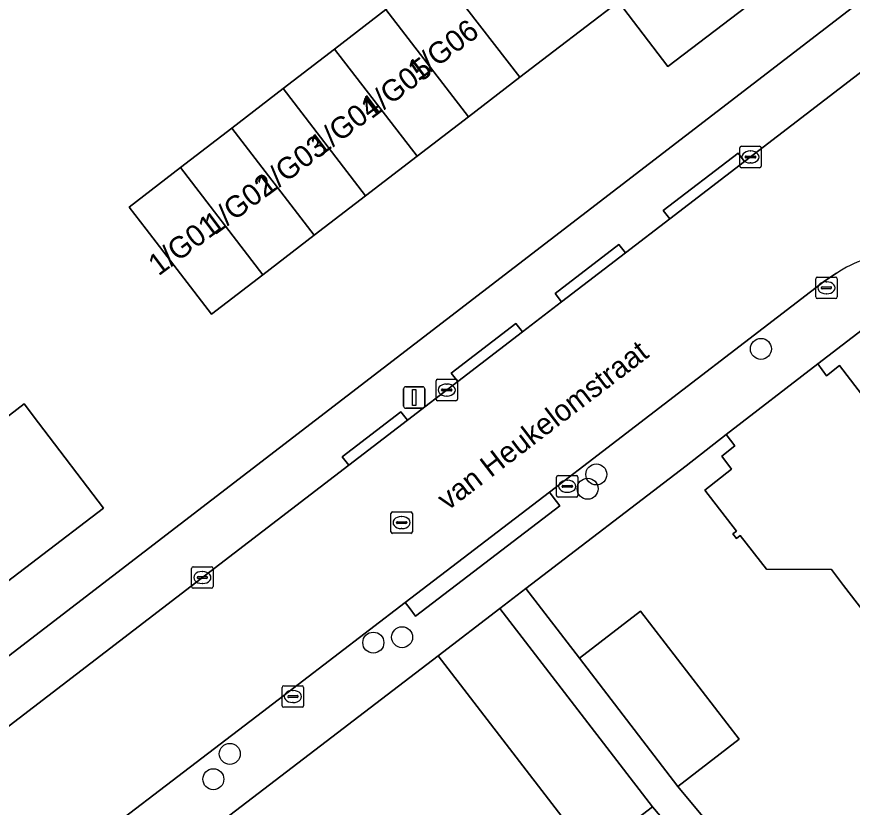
# Model space of a CAD drawing. Extents: x 159352 to 160617, y 385888 to 387323.
# Drawn here: x 160228.51 to 160267.44, y 386662.26 to 386699.11 of the extents above; entities that cross this region are included whole.
import ezdxf

# ---------------------------------------------------------------- set-up
doc = ezdxf.new("R2010")
doc.units = 0
for name, color, linetype in [('IMGEO_Boom', 7, 'Continuous'), ('IMGEO_Erf', 7, 'Continuous'), ('IMGEO_Kolk', 7, 'Continuous'), ('IMGEO_Lichtmast', 7, 'Continuous'), ('IMGEO_Openbare_ruimte_label', 7, 'Continuous'), ('IMGEO_Pand', 7, 'Continuous'), ('IMGEO_Pand_nummerreeks', 7, 'Continuous'), ('IMGEO_Rijbaan_lokaal_open', 7, 'Continuous'), ('IMGEO_Rioolput', 7, 'Continuous'), ('IMGEO_Voetpad_open', 7, 'Continuous')]:
    doc.layers.add(name, color=color, linetype=linetype)

msp = doc.modelspace()

# ---------------------------------------------------------------- linework, layer by layer
at = {"layer": 'IMGEO_Boom'}
for centre in [(160263.187, 386683.624), (160255.518, 386677.772), (160255.113, 386677.106), (160245.129, 386669.932), (160246.469, 386670.183), (160238.443, 386664.747), (160237.676, 386663.565)]:
    msp.add_circle(centre, 0.489, dxfattribs=at)
at = {"layer": 'IMGEO_Erf'}
for points in [[(160223.498, 386665.764), (160294.154, 386720.078)], [(160263.972, 386700.71), (160258.85, 386696.796), (160256.554, 386699.799), (160253.536, 386697.509), (160251.951, 386696.29), (160249.558, 386694.449), (160247.164, 386692.608), (160244.77, 386690.766), (160242.377, 386688.925), (160239.983, 386687.084), (160237.589, 386685.242), (160234.54, 386689.206), (160233.748, 386690.236), (160236.142, 386692.077), (160238.535, 386693.919), (160240.929, 386695.76), (160243.323, 386697.601), (160245.716, 386699.443)], [(160268.57, 386685.028), (160265.832, 386682.925), (160266.245, 386682.375), (160266.848, 386682.844), (160268.788, 386680.318), (160271.306, 386682.262), (160271.567, 386681.95), (160270.992, 386681.508), (160275.465, 386675.695), (160280.066, 386669.717), (160284.665, 386663.74), (160289.265, 386657.763), (160293.864, 386651.786), (160298.464, 386645.809), (160303.064, 386639.832), (160307.663, 386633.855), (160312.263, 386627.878)], [(160268.677, 386670.471), (160267.041, 386672.597), (160266.474, 386673.334), (160263.444, 386673.354), (160262.219, 386674.922), (160262.045, 386674.786), (160261.878, 386674.998), (160262.051, 386675.133), (160260.568, 386677.033), (160261.823, 386678.012), (160261.367, 386678.631), (160261.968, 386679.103), (160261.562, 386679.628), (160259.703, 386678.177), (160252.236, 386672.456), (160254.729, 386669.203), (160257.58, 386671.394), (160262.17, 386665.424), (160259.319, 386663.233), (160262.316, 386659.62)], [(160270.357, 386646.724), (160267.421, 386650.543), (160264.593, 386648.386), (160262.94, 386650.553), (160265.768, 386652.71), (160262.832, 386656.529), (160260.004, 386654.372), (160258.351, 386656.539), (160261.179, 386658.696), (160258.133, 386662.282), (160255.268, 386660.074), (160248.144, 386669.321), (160231.648, 386656.682)]]:
    msp.add_lwpolyline(points, dxfattribs=at)
msp.add_lwpolyline([(160227.278, 386679.846), (160228.869, 386681.056), (160229.535, 386680.181), (160232.561, 386676.2), (160226.358, 386671.483), (160224.064, 386674.492), (160221.037, 386672.187), (160217.135, 386677.281), (160213.208, 386682.407), (160216.218, 386684.713), (160213.914, 386687.723), (160217.879, 386690.771), (160220.154, 386692.52), (160223.84, 386687.672), (160222.248, 386686.461), (160224.754, 386683.165)], close=True, dxfattribs=at)
at = {"layer": 'IMGEO_Kolk'}
for p, q in [((160262.2, 386692.145), (160262.2, 386692.997)), ((160262.275, 386693.071), (160263.127, 386693.071)), ((160263.201, 386692.997), (160263.201, 386692.145)), ((160262.459, 386692.565), (160262.459, 386692.577)), ((160262.502, 386692.614), (160262.9, 386692.614)), ((160262.688, 386692.851), (160262.713, 386692.851)), ((160262.943, 386692.577), (160262.943, 386692.565)), ((160262.897, 386692.528), (160262.499, 386692.528)), ((160262.711, 386692.291), (160262.686, 386692.291)), ((160263.127, 386692.071), (160262.275, 386692.071)), ((160265.738, 386686.046), (160265.738, 386686.898)), ((160265.813, 386686.972), (160266.665, 386686.972)), ((160266.226, 386686.752), (160266.251, 386686.752)), ((160266.739, 386686.898), (160266.739, 386686.046)), ((160265.997, 386686.466), (160265.997, 386686.478)), ((160266.435, 386686.429), (160266.037, 386686.429)), ((160266.04, 386686.515), (160266.438, 386686.515)), ((160266.481, 386686.478), (160266.481, 386686.466)), ((160266.665, 386685.972), (160265.813, 386685.972)), ((160266.249, 386686.192), (160266.224, 386686.192)), ((160248.051, 386681.282), (160248.051, 386682.134)), ((160248.126, 386682.208), (160248.978, 386682.208)), ((160249.052, 386682.134), (160249.052, 386681.282)), ((160248.31, 386681.702), (160248.31, 386681.714)), ((160248.748, 386681.665), (160248.35, 386681.665)), ((160248.353, 386681.751), (160248.751, 386681.751)), ((160248.539, 386681.988), (160248.564, 386681.988)), ((160248.794, 386681.714), (160248.794, 386681.702)), ((160248.562, 386681.428), (160248.537, 386681.428)), ((160248.978, 386681.208), (160248.126, 386681.208)), ((160253.662, 386676.792), (160253.662, 386677.644)), ((160253.737, 386677.718), (160254.589, 386677.718)), ((160254.15, 386677.498), (160254.175, 386677.498)), ((160254.663, 386677.644), (160254.663, 386676.792)), ((160253.921, 386677.212), (160253.921, 386677.224)), ((160254.359, 386677.175), (160253.961, 386677.175)), ((160253.964, 386677.261), (160254.362, 386677.261)), ((160254.405, 386677.224), (160254.405, 386677.212)), ((160254.589, 386676.718), (160253.737, 386676.718)), ((160254.173, 386676.938), (160254.148, 386676.938)), ((160236.663, 386672.541), (160236.663, 386673.393)), ((160236.738, 386673.467), (160237.59, 386673.467)), ((160237.151, 386673.247), (160237.176, 386673.247)), ((160237.664, 386673.393), (160237.664, 386672.541)), ((160236.922, 386672.961), (160236.922, 386672.973)), ((160237.36, 386672.924), (160236.962, 386672.924)), ((160236.965, 386673.01), (160237.363, 386673.01)), ((160237.406, 386672.973), (160237.406, 386672.961)), ((160237.59, 386672.467), (160236.738, 386672.467)), ((160237.174, 386672.687), (160237.149, 386672.687)), ((160240.881, 386666.993), (160240.881, 386667.845)), ((160240.956, 386667.919), (160241.808, 386667.919)), ((160241.369, 386667.699), (160241.394, 386667.699)), ((160241.882, 386667.845), (160241.882, 386666.993)), ((160241.14, 386667.413), (160241.14, 386667.425)), ((160241.578, 386667.376), (160241.18, 386667.376)), ((160241.183, 386667.462), (160241.581, 386667.462)), ((160241.624, 386667.425), (160241.624, 386667.413)), ((160241.808, 386666.919), (160240.956, 386666.919)), ((160241.392, 386667.139), (160241.367, 386667.139))]:
    msp.add_line(p, q, dxfattribs=at)
for points in [[(160262.2, 386692.145), (160262.2, 386692.997)], [(160262.275, 386693.071), (160263.127, 386693.071)], [(160263.201, 386692.997), (160263.201, 386692.145)], [(160263.127, 386692.071), (160262.275, 386692.071)], [(160265.738, 386686.046), (160265.738, 386686.898)], [(160265.813, 386686.972), (160266.665, 386686.972)], [(160266.739, 386686.898), (160266.739, 386686.046)], [(160266.665, 386685.972), (160265.813, 386685.972)], [(160248.051, 386681.282), (160248.051, 386682.134)], [(160248.126, 386682.208), (160248.978, 386682.208)], [(160249.052, 386682.134), (160249.052, 386681.282)], [(160248.978, 386681.208), (160248.126, 386681.208)], [(160253.662, 386676.792), (160253.662, 386677.644)], [(160253.737, 386677.718), (160254.589, 386677.718)], [(160254.663, 386677.644), (160254.663, 386676.792)], [(160254.589, 386676.718), (160253.737, 386676.718)], [(160236.663, 386672.541), (160236.663, 386673.393)], [(160236.738, 386673.467), (160237.59, 386673.467)], [(160237.664, 386673.393), (160237.664, 386672.541)], [(160237.59, 386672.467), (160236.738, 386672.467)], [(160240.881, 386666.993), (160240.881, 386667.845)], [(160240.956, 386667.919), (160241.808, 386667.919)], [(160241.882, 386667.845), (160241.882, 386666.993)], [(160241.808, 386666.919), (160240.956, 386666.919)]]:
    msp.add_lwpolyline(points, dxfattribs=at)
for centre, radius, start, end in [((160262.277, 386692.995), 0.0765, 91.552, 178.448), ((160262.277, 386692.995), 0.0765, 91.552, 178.448), ((160263.125, 386692.995), 0.0765, 1.552, 88.448), ((160263.125, 386692.995), 0.0765, 1.552, 88.448), ((160262.499, 386692.574), 0.0403, 85.8775, 175.7526), ((160262.496, 386692.564), 0.0366, 178.938, 274.7102), ((160262.9, 386692.571), 0.043, 264.8664, 352.4533), ((160262.904, 386692.576), 0.0386, 1.7309, 96.639), ((160262.277, 386692.147), 0.0765, 181.552, 268.448), ((160262.277, 386692.147), 0.0765, 181.552, 268.448), ((160263.125, 386692.147), 0.0765, 271.552, 358.448), ((160263.125, 386692.147), 0.0765, 271.552, 358.448), ((160265.815, 386686.896), 0.0765, 91.552, 178.448), ((160265.815, 386686.896), 0.0765, 91.552, 178.448), ((160266.663, 386686.896), 0.0765, 1.552, 88.448), ((160266.663, 386686.896), 0.0765, 1.552, 88.448), ((160266.037, 386686.475), 0.0403, 85.8775, 175.7526), ((160266.034, 386686.465), 0.0366, 178.938, 274.7102), ((160266.438, 386686.472), 0.043, 264.8664, 352.4533), ((160266.442, 386686.477), 0.0386, 1.7309, 96.639), ((160265.815, 386686.048), 0.0765, 181.552, 268.448), ((160265.815, 386686.048), 0.0765, 181.552, 268.448), ((160266.663, 386686.048), 0.0765, 271.552, 358.448), ((160266.663, 386686.048), 0.0765, 271.552, 358.448), ((160248.128, 386682.132), 0.0765, 91.552, 178.448), ((160248.128, 386682.132), 0.0765, 91.552, 178.448), ((160248.976, 386682.132), 0.0765, 1.552, 88.448), ((160248.976, 386682.132), 0.0765, 1.552, 88.448), ((160248.35, 386681.711), 0.0403, 85.8775, 175.7526), ((160248.347, 386681.701), 0.0366, 178.938, 274.7102), ((160248.751, 386681.708), 0.043, 264.8664, 352.4533), ((160248.755, 386681.713), 0.0386, 1.7309, 96.639), ((160248.128, 386681.284), 0.0765, 181.552, 268.448), ((160248.128, 386681.284), 0.0765, 181.552, 268.448), ((160248.976, 386681.284), 0.0765, 271.552, 358.448), ((160248.976, 386681.284), 0.0765, 271.552, 358.448), ((160253.739, 386677.642), 0.0765, 91.552, 178.448), ((160253.739, 386677.642), 0.0765, 91.552, 178.448), ((160254.587, 386677.642), 0.0765, 1.552, 88.448), ((160254.587, 386677.642), 0.0765, 1.552, 88.448), ((160253.961, 386677.221), 0.0403, 85.8775, 175.7526), ((160253.958, 386677.211), 0.0366, 178.938, 274.7102), ((160254.362, 386677.218), 0.043, 264.8664, 352.4533), ((160254.366, 386677.223), 0.0386, 1.7309, 96.639), ((160253.739, 386676.794), 0.0765, 181.552, 268.448), ((160253.739, 386676.794), 0.0765, 181.552, 268.448), ((160254.587, 386676.794), 0.0765, 271.552, 358.448), ((160254.587, 386676.794), 0.0765, 271.552, 358.448), ((160236.74, 386673.391), 0.0765, 91.552, 178.448), ((160236.74, 386673.391), 0.0765, 91.552, 178.448), ((160237.588, 386673.391), 0.0765, 1.552, 88.448), ((160237.588, 386673.391), 0.0765, 1.552, 88.448), ((160236.962, 386672.97), 0.0403, 85.8775, 175.7526), ((160236.959, 386672.96), 0.0366, 178.938, 274.7102), ((160237.363, 386672.967), 0.043, 264.8664, 352.4533), ((160237.367, 386672.972), 0.0386, 1.7309, 96.639), ((160236.74, 386672.543), 0.0765, 181.552, 268.448), ((160236.74, 386672.543), 0.0765, 181.552, 268.448), ((160237.588, 386672.543), 0.0765, 271.552, 358.448), ((160237.588, 386672.543), 0.0765, 271.552, 358.448), ((160240.958, 386667.843), 0.0765, 91.552, 178.448), ((160240.958, 386667.843), 0.0765, 91.552, 178.448), ((160241.806, 386667.843), 0.0765, 1.552, 88.448), ((160241.806, 386667.843), 0.0765, 1.552, 88.448), ((160241.18, 386667.422), 0.0403, 85.8775, 175.7526), ((160241.177, 386667.412), 0.0366, 178.938, 274.7102), ((160241.581, 386667.419), 0.043, 264.8664, 352.4533), ((160241.585, 386667.424), 0.0386, 1.7309, 96.639), ((160240.958, 386666.995), 0.0765, 181.552, 268.448), ((160240.958, 386666.995), 0.0765, 181.552, 268.448), ((160241.806, 386666.995), 0.0765, 271.552, 358.448), ((160241.806, 386666.995), 0.0765, 271.552, 358.448)]:
    msp.add_arc(centre, radius, start, end, dxfattribs=at)
for centre, major_axis, ratio, start_param, end_param in [((160262.687, 386692.571), (-0.387, 0.002), 0.722429, 4.712389, 7.853982), ((160262.712, 386692.571), (-0.39, 0.002), 0.717154, 1.570796, 4.712389), ((160266.225, 386686.472), (-0.387, 0.002), 0.722429, 4.712389, 7.853982), ((160266.25, 386686.472), (-0.39, 0.002), 0.717154, 1.570796, 4.712389), ((160248.538, 386681.708), (-0.387, 0.002), 0.722429, 4.712389, 7.853982), ((160248.563, 386681.708), (-0.39, 0.002), 0.717154, 1.570796, 4.712389), ((160254.149, 386677.218), (-0.387, 0.002), 0.722429, 4.712389, 7.853982), ((160254.174, 386677.218), (-0.39, 0.002), 0.717154, 1.570796, 4.712389), ((160237.15, 386672.967), (-0.387, 0.002), 0.722429, 4.712389, 7.853982), ((160237.175, 386672.967), (-0.39, 0.002), 0.717154, 1.570796, 4.712389), ((160241.368, 386667.419), (-0.387, 0.002), 0.722429, 4.712389, 7.853982), ((160241.393, 386667.419), (-0.39, 0.002), 0.717154, 1.570796, 4.712389)]:
    msp.add_ellipse(centre, major_axis=major_axis, ratio=ratio, start_param=start_param, end_param=end_param, dxfattribs=at)
at = {"layer": 'IMGEO_Lichtmast'}
for p, q in [((160246.538, 386680.959), (160246.538, 386681.759)), ((160246.538, 386681.759), (160246.538, 386680.959)), ((160246.638, 386681.859), (160247.428, 386681.859)), ((160247.428, 386681.859), (160246.638, 386681.859)), ((160247.528, 386681.759), (160247.528, 386680.959)), ((160247.528, 386680.959), (160247.528, 386681.759)), ((160247.428, 386680.859), (160246.638, 386680.859)), ((160246.638, 386680.859), (160247.428, 386680.859))]:
    msp.add_line(p, q, dxfattribs=at)
msp.add_lwpolyline([(160246.958, 386681.734), (160247.108, 386681.734), (160247.108, 386680.984), (160246.958, 386680.984), (160246.958, 386681.734)], dxfattribs=at)
for centre, start, end in [((160246.638, 386681.759), 90, 180), ((160246.638, 386681.759), 90, 180), ((160247.428, 386681.759), 0, 90), ((160247.428, 386681.759), 360, 90), ((160246.638, 386680.959), 180, 270), ((160246.638, 386680.959), 180, 270), ((160247.428, 386680.959), 270, 0), ((160247.428, 386680.959), 270, 0)]:
    msp.add_arc(centre, 0.1, start, end, dxfattribs=at)
at = {"layer": 'IMGEO_Pand'}
for points in [[(160258.138, 386708.329), (160254.84, 386705.81), (160253.629, 386707.396), (160248.79, 386703.702), (160249.704, 386702.51), (160248.11, 386701.284), (160248.902, 386700.254), (160251.951, 386696.29), (160253.536, 386697.509), (160256.554, 386699.799), (160258.85, 386696.796), (160263.972, 386700.71)], [(160251.951, 386696.29), (160248.902, 386700.254), (160248.11, 386701.284), (160245.716, 386699.443), (160249.558, 386694.449)], [(160249.558, 386694.449), (160245.716, 386699.443), (160243.323, 386697.601), (160247.164, 386692.608)], [(160247.164, 386692.608), (160243.323, 386697.601), (160240.929, 386695.76), (160244.77, 386690.766)], [(160244.77, 386690.766), (160240.929, 386695.76), (160238.535, 386693.919), (160242.377, 386688.925)], [(160242.377, 386688.925), (160238.535, 386693.919), (160236.142, 386692.077), (160239.983, 386687.084)], [(160237.589, 386685.242), (160239.983, 386687.084), (160236.142, 386692.077), (160233.748, 386690.236), (160234.54, 386689.206)], [(160217.135, 386677.281), (160221.037, 386672.187), (160224.064, 386674.492), (160226.358, 386671.483), (160232.561, 386676.2), (160229.535, 386680.181), (160228.869, 386681.056), (160227.278, 386679.846), (160224.754, 386683.165)], [(160261.562, 386679.628), (160261.968, 386679.103), (160261.367, 386678.631), (160261.823, 386678.012), (160260.568, 386677.033), (160262.051, 386675.133), (160261.878, 386674.998), (160262.045, 386674.786), (160262.219, 386674.922), (160263.444, 386673.354), (160266.474, 386673.334), (160267.041, 386672.597), (160268.677, 386670.471), (160275.465, 386675.695), (160270.992, 386681.508), (160271.567, 386681.95), (160271.306, 386682.262), (160268.788, 386680.318), (160266.848, 386682.844), (160266.245, 386682.375), (160265.832, 386682.925)], [(160248.144, 386669.321), (160255.268, 386660.074), (160258.133, 386662.282), (160251.015, 386671.52)], [(160262.17, 386665.424), (160257.58, 386671.394), (160254.729, 386669.203), (160259.319, 386663.233)]]:
    msp.add_lwpolyline(points, close=True, dxfattribs=at)
at = {"layer": 'IMGEO_Rijbaan_lokaal_open'}
for points in [[(160280.543, 386697.772), (160280.89, 386698.116), (160281.589, 386698.786), (160283.414, 386700.139), (160291.346, 386706.177), (160287.297, 386711.458), (160281.114, 386706.709), (160277.555, 386703.976), (160275.578, 386702.457), (160271.911, 386699.641), (160262.429, 386692.36), (160258.939, 386689.681), (160256.875, 386688.096), (160253.899, 386685.813), (160252.075, 386684.413), (160249.061, 386682.099), (160246.721, 386680.302), (160243.984, 386678.201), (160225.281, 386663.845)], [(160255.8, 386678.837), (160266.171, 386686.791), (160266.709, 386687.147)], [(160228.992, 386658.319), (160239.961, 386666.709), (160246.615, 386671.804), (160253.333, 386676.948), (160255.8, 386678.837)]]:
    msp.add_lwpolyline(points, dxfattribs=at)
msp.add_arc((160269.858, 386682.466), 5.641, 109.0968, 123.9278, dxfattribs=at)
at = {"layer": 'IMGEO_Rioolput'}
for p, q in [((160245.946, 386675.101), (160245.946, 386675.953)), ((160246.021, 386676.027), (160246.873, 386676.027)), ((160246.947, 386675.953), (160246.947, 386675.101)), ((160246.205, 386675.521), (160246.205, 386675.533)), ((160246.643, 386675.484), (160246.245, 386675.484)), ((160246.248, 386675.57), (160246.646, 386675.57)), ((160246.434, 386675.807), (160246.459, 386675.807)), ((160246.689, 386675.533), (160246.689, 386675.521)), ((160246.457, 386675.247), (160246.432, 386675.247)), ((160246.873, 386675.027), (160246.021, 386675.027))]:
    msp.add_line(p, q, dxfattribs=at)
for points in [[(160245.946, 386675.101), (160245.946, 386675.953)], [(160246.021, 386676.027), (160246.873, 386676.027)], [(160246.947, 386675.953), (160246.947, 386675.101)], [(160246.873, 386675.027), (160246.021, 386675.027)]]:
    msp.add_lwpolyline(points, dxfattribs=at)
for centre, radius, start, end in [((160246.023, 386675.951), 0.0765, 91.552, 178.448), ((160246.023, 386675.951), 0.0765, 91.552, 178.448), ((160246.871, 386675.951), 0.0765, 1.552, 88.448), ((160246.871, 386675.951), 0.0765, 1.552, 88.448), ((160246.245, 386675.53), 0.0403, 85.8775, 175.7526), ((160246.242, 386675.52), 0.0366, 178.938, 274.7102), ((160246.646, 386675.527), 0.043, 264.8664, 352.4533), ((160246.65, 386675.532), 0.0386, 1.7309, 96.639), ((160246.023, 386675.103), 0.0765, 181.552, 268.448), ((160246.023, 386675.103), 0.0765, 181.552, 268.448), ((160246.871, 386675.103), 0.0765, 271.552, 358.448), ((160246.871, 386675.103), 0.0765, 271.552, 358.448)]:
    msp.add_arc(centre, radius, start, end, dxfattribs=at)
for centre, major_axis, ratio, start_param, end_param in [((160246.433, 386675.527), (-0.387, 0.002), 0.722429, 4.712389, 7.853982), ((160246.458, 386675.527), (-0.39, 0.002), 0.717154, 1.570796, 4.712389)]:
    msp.add_ellipse(centre, major_axis=major_axis, ratio=ratio, start_param=start_param, end_param=end_param, dxfattribs=at)
at = {"layer": 'IMGEO_Voetpad_open'}
for points in [[(160294.154, 386720.078), (160223.498, 386665.764)], [(160243.984, 386678.201), (160243.68, 386678.597), (160246.417, 386680.698), (160246.721, 386680.302), (160249.061, 386682.099), (160248.757, 386682.495), (160251.771, 386684.809), (160252.075, 386684.413), (160253.899, 386685.813), (160253.595, 386686.209), (160256.57, 386688.493), (160256.875, 386688.096), (160258.939, 386689.681), (160258.635, 386690.077), (160262.125, 386692.756), (160262.429, 386692.36), (160271.911, 386699.641)], [(160266.709, 386687.147), (160266.171, 386686.791), (160255.8, 386678.837), (160253.333, 386676.948), (160253.514, 386676.712), (160253.817, 386676.315), (160247.097, 386671.173), (160246.794, 386671.57), (160246.615, 386671.804), (160239.961, 386666.709), (160228.992, 386658.319)], [(160251.015, 386671.52), (160252.236, 386672.456), (160259.703, 386678.177), (160261.562, 386679.628), (160265.832, 386682.925), (160268.57, 386685.028)], [(160225.281, 386663.845), (160243.984, 386678.201)], [(160231.648, 386656.682), (160248.144, 386669.321), (160251.015, 386671.52)]]:
    msp.add_lwpolyline(points, dxfattribs=at)
for points in [[(160258.939, 386689.681), (160262.429, 386692.36), (160262.125, 386692.756), (160258.635, 386690.077)], [(160253.899, 386685.813), (160256.875, 386688.096), (160256.57, 386688.493), (160253.595, 386686.209)], [(160252.075, 386684.413), (160251.771, 386684.809), (160248.757, 386682.495), (160249.061, 386682.099)], [(160246.721, 386680.302), (160246.417, 386680.698), (160243.68, 386678.597), (160243.984, 386678.201)], [(160253.817, 386676.315), (160253.514, 386676.712), (160253.333, 386676.948), (160246.615, 386671.804), (160246.794, 386671.57), (160247.097, 386671.173)], [(160266.915, 386653.643), (160263.996, 386657.417), (160262.316, 386659.62), (160259.319, 386663.233), (160254.729, 386669.203), (160252.236, 386672.456), (160251.015, 386671.52), (160258.133, 386662.282), (160261.179, 386658.696), (160262.832, 386656.529), (160265.768, 386652.71), (160267.421, 386650.543), (160270.357, 386646.724), (160272.01, 386644.557), (160274.947, 386640.738), (160276.6, 386638.571), (160277.794, 386639.486), (160276.114, 386641.689), (160273.195, 386645.463), (160271.515, 386647.666), (160268.595, 386651.44)]]:
    msp.add_lwpolyline(points, close=True, dxfattribs=at)
msp.add_arc((160269.858, 386682.466), 5.641, 109.0968, 123.9278, dxfattribs=at)

# ---------------------------------------------------------------- texts
at = {"layer": 'IMGEO_Openbare_ruimte_label'}
msp.add_text('van Heukelomstraat', height=1, rotation=37.4428, dxfattribs=at).set_placement((160248.591, 386676.06))
at = {"layer": 'IMGEO_Pand_nummerreeks'}
for s, p in [('1/G06', (160247.212, 386696.078)), ('1/G05', (160245.036, 386694.314)), ('1/G04', (160242.655, 386692.579)), ('1/G03', (160240.155, 386690.697)), ('1/G02', (160237.739, 386688.899)), ('1/G01', (160235.121, 386686.997))]:
    msp.add_text(s, height=1, rotation=36.8272, dxfattribs=at).set_placement(p)

doc.saveas('drawing.dxf')
